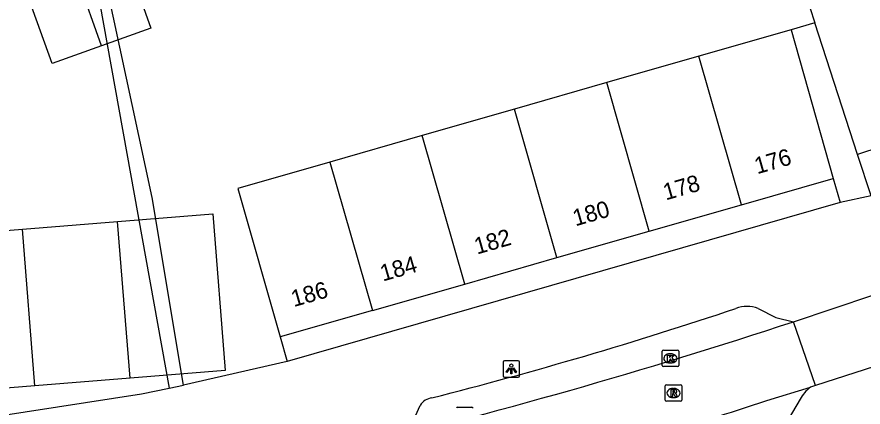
# Model space of a CAD drawing. Extents: x 158087 to 159494, y 382905 to 383981.
# Drawn here: x 159253 to 159304, y 382940 to 382963.5 of the extents above; entities that cross this region are included whole.
import ezdxf

# ---------------------------------------------------------------- set-up
doc = ezdxf.new("R2010")
doc.units = 0
for name, color, linetype in [('IMGEO_Erf', 7, 'Continuous'), ('IMGEO_Kolk', 7, 'Continuous'), ('IMGEO_Lichtpunt', 7, 'Continuous'), ('IMGEO_Pand', 7, 'Continuous'), ('IMGEO_Pand_nummerreeks', 7, 'Continuous'), ('IMGEO_Pand_vergunning_verleend', 7, 'Continuous'), ('IMGEO_Rijbaan_lokaal_open', 7, 'Continuous'), ('IMGEO_Rioolput', 7, 'Continuous'), ('IMGEO_Voetpad_open', 7, 'Continuous')]:
    doc.layers.add(name, color=color, linetype=linetype)

msp = doc.modelspace()

# ---------------------------------------------------------------- linework, layer by layer
at = {"layer": 'IMGEO_Erf'}
msp.add_lwpolyline([(159268.912, 382944.199), (159269.337, 382942.719)], dxfattribs=at)
at = {"layer": 'IMGEO_Kolk'}
for p, q in [((159292.01, 382943.408), (159292.862, 382943.408)), ((159291.935, 382942.482), (159291.935, 382943.334)), ((159292.423, 382943.188), (159292.448, 382943.188)), ((159292.936, 382943.334), (159292.936, 382942.482)), ((159292.862, 382942.408), (159292.01, 382942.408)), ((159292.446, 382942.628), (159292.421, 382942.628)), ((159279.609, 382939.974), (159280.461, 382939.974))]:
    msp.add_line(p, q, dxfattribs=at)
for points in [[(159292.01, 382943.408), (159292.862, 382943.408)], [(159291.935, 382942.482), (159291.935, 382943.334)], [(159292.256, 382943.108), (159292.379, 382943.108), (159292.379, 382942.957), (159292.509, 382943.108), (159292.673, 382943.108), (159292.527, 382942.957), (159292.68, 382942.708), (159292.528, 382942.708), (159292.443, 382942.872), (159292.379, 382942.805), (159292.379, 382942.708), (159292.256, 382942.708), (159292.256, 382943.108)], [(159292.936, 382943.334), (159292.936, 382942.482)], [(159292.862, 382942.408), (159292.01, 382942.408)], [(159279.609, 382939.974), (159280.461, 382939.974)]]:
    msp.add_lwpolyline(points, dxfattribs=at)
for centre, start, end in [((159292.012, 382943.332), 91.552, 178.448), ((159292.012, 382943.332), 91.552, 178.448), ((159292.86, 382943.332), 1.552, 88.448), ((159292.86, 382943.332), 1.552, 88.448), ((159292.012, 382942.484), 181.552, 268.448), ((159292.012, 382942.484), 181.552, 268.448), ((159292.86, 382942.484), 271.552, 358.448), ((159292.86, 382942.484), 271.552, 358.448), ((159279.611, 382939.898), 91.552, 178.448), ((159279.611, 382939.898), 91.552, 178.448), ((159280.459, 382939.898), 1.552, 88.448), ((159280.459, 382939.898), 1.552, 88.448)]:
    msp.add_arc(centre, 0.0765, start, end, dxfattribs=at)
for centre, major_axis, ratio, start_param, end_param in [((159292.422, 382942.908), (-0.387, 0.002), 0.722429, 4.712389, 7.853982), ((159292.447, 382942.908), (-0.39, 0.002), 0.717154, 1.570796, 4.712389)]:
    msp.add_ellipse(centre, major_axis=major_axis, ratio=ratio, start_param=start_param, end_param=end_param, dxfattribs=at)
at = {"layer": 'IMGEO_Lichtpunt'}
for p, q in [((159282.346, 382942.672), (159282.346, 382941.865)), ((159282.346, 382942.672), (159282.346, 382941.865)), ((159283.248, 382942.767), (159282.44, 382942.767)), ((159283.248, 382942.767), (159282.44, 382942.767)), ((159283.342, 382941.865), (159283.342, 382942.672)), ((159283.342, 382941.865), (159283.342, 382942.672)), ((159282.44, 382941.771), (159283.248, 382941.771)), ((159282.44, 382941.771), (159283.248, 382941.771))]:
    msp.add_line(p, q, dxfattribs=at)
for points in [[(159282.72, 382942.336), (159282.759, 382942.308), (159282.571, 382942.046), (159282.533, 382942.073), (159282.72, 382942.336)], [(159282.822, 382942.288), (159282.869, 382942.288), (159282.869, 382941.966), (159282.822, 382941.966), (159282.822, 382942.288)], [(159282.932, 382942.308), (159282.97, 382942.335), (159283.157, 382942.073), (159283.118, 382942.045), (159282.932, 382942.308)]]:
    msp.add_lwpolyline(points, dxfattribs=at)
msp.add_circle((159282.845, 382942.47), 0.0994, dxfattribs=at)
for centre, start, end in [((159282.44, 382942.672), 90, 180), ((159282.44, 382942.672), 90, 180), ((159283.248, 382942.672), 0, 90), ((159283.248, 382942.672), 0, 90), ((159282.44, 382941.865), 180, 270), ((159282.44, 382941.865), 180, 270), ((159283.248, 382941.865), 270, 0), ((159283.248, 382941.865), 270, 360)]:
    msp.add_arc(centre, 0.0946, start, end, dxfattribs=at)
at = {"layer": 'IMGEO_Pand'}
for points in [[(159306.33, 382965.825), (159300.831, 382964.029), (159301.133, 382963.106)], [(159303.717, 382955.194), (159301.133, 382963.106)], [(159299.714, 382962.699), (159294.153, 382961.104)], [(159299.714, 382962.699), (159302.249, 382953.746)], [(159294.153, 382961.104), (159288.592, 382959.51)], [(159296.718, 382952.162), (159294.153, 382961.104)], [(159288.592, 382959.51), (159283.031, 382957.915)], [(159291.156, 382950.569), (159288.592, 382959.51)], [(159283.031, 382957.915), (159277.471, 382956.32)], [(159285.595, 382948.977), (159283.031, 382957.915)], [(159309.215, 382956.99), (159303.717, 382955.194)], [(159277.471, 382956.32), (159271.91, 382954.726)], [(159280.033, 382947.384), (159277.471, 382956.32)], [(159271.91, 382954.726), (159266.349, 382953.131), (159268.912, 382944.199)], [(159271.91, 382954.726), (159274.472, 382945.791)], [(159296.718, 382952.162), (159302.249, 382953.746)], [(159291.156, 382950.569), (159296.718, 382952.162)], [(159285.595, 382948.977), (159291.156, 382950.569)], [(159280.033, 382947.384), (159285.595, 382948.977)], [(159274.472, 382945.791), (159280.033, 382947.384)], [(159274.472, 382945.791), (159268.912, 382944.199)]]:
    msp.add_lwpolyline(points, dxfattribs=at)
at = {"layer": 'IMGEO_Pand_vergunning_verleend'}
for points in [[(159256.743, 382965.65), (159259.725, 382966.714), (159261.121, 382962.799), (159258.139, 382961.736)], [(159258.139, 382961.736), (159255.156, 382960.673), (159253.761, 382964.587), (159256.743, 382965.65)], [(159258.139, 382961.736), (159256.743, 382965.65)], [(159259.104, 382951.154), (159264.841, 382951.616), (159265.601, 382942.183), (159259.864, 382941.721)], [(159253.367, 382950.692), (159259.104, 382951.154)], [(159259.864, 382941.721), (159259.104, 382951.154)], [(159247.631, 382950.229), (159253.367, 382950.692)], [(159254.127, 382941.259), (159253.367, 382950.692)], [(159259.864, 382941.721), (159254.127, 382941.259)], [(159254.127, 382941.259), (159248.391, 382940.797)]]:
    msp.add_lwpolyline(points, dxfattribs=at)
at = {"layer": 'IMGEO_Rijbaan_lokaal_open'}
for points in [[(159299.854, 382945.114), (159304.632, 382946.716)], [(159301.188, 382941.269), (159299.854, 382945.114)], [(159305.924, 382942.804), (159301.188, 382941.269)], [(159298.243, 382940.37), (159300.873, 382941.173)], [(159301.188, 382941.269), (159300.873, 382941.173)]]:
    msp.add_lwpolyline(points, dxfattribs=at)
for centre, radius, start, end in [((159191.723, 383273.842), 346.056, 283.53608, 288.20796), ((159228.982, 383148.665), 219.508, 284.65482, 288.39256)]:
    msp.add_arc(centre, radius, start, end, dxfattribs=at)
at = {"layer": 'IMGEO_Rioolput'}
for p, q in [((159292.122, 382940.394), (159292.122, 382941.246)), ((159292.197, 382941.32), (159293.049, 382941.32)), ((159292.61, 382941.1), (159292.635, 382941.1)), ((159293.123, 382941.246), (159293.123, 382940.394)), ((159292.633, 382940.54), (159292.608, 382940.54)), ((159293.049, 382940.32), (159292.197, 382940.32))]:
    msp.add_line(p, q, dxfattribs=at)
for points in [[(159292.122, 382940.394), (159292.122, 382941.246)], [(159292.197, 382941.32), (159293.049, 382941.32)], [(159292.711, 382941.018), (159292.459, 382941.02), (159292.459, 382940.62)], [(159292.637, 382940.939), (159292.583, 382940.939), (159292.583, 382940.858)], [(159292.583, 382940.858), (159292.635, 382940.858)], [(159293.123, 382941.246), (159293.123, 382940.394)], [(159292.459, 382940.62), (159292.583, 382940.62), (159292.583, 382940.782), (159292.594, 382940.782)], [(159292.641, 382940.753), (159292.712, 382940.62), (159292.852, 382940.62), (159292.787, 382940.746)], [(159293.049, 382940.32), (159292.197, 382940.32)]]:
    msp.add_lwpolyline(points, dxfattribs=at)
for centre, radius, start, end in [((159292.199, 382941.244), 0.0765, 91.552, 178.448), ((159292.199, 382941.244), 0.0765, 91.552, 178.448), ((159292.619, 382941.047), 0.19, 274.7715, 282.9687), ((159292.643, 382940.843), 0.0964, 77.0061, 93.1865), ((159292.657, 382940.9), 0.0378, 276.6634, 79.6772), ((159292.71, 382940.908), 0.109, 350.3612, 89.416), ((159292.708, 382940.908), 0.112, 277.5842, 350.9817), ((159293.047, 382941.244), 0.0765, 1.552, 88.448), ((159293.047, 382941.244), 0.0765, 1.552, 88.448), ((159292.199, 382940.396), 0.0765, 181.552, 268.448), ((159292.199, 382940.396), 0.0765, 181.552, 268.448), ((159292.593, 382940.729), 0.0533, 26.0293, 88.6989), ((159292.692, 382940.693), 0.108, 29.5134, 73.7905), ((159293.047, 382940.396), 0.0765, 271.552, 358.448), ((159293.047, 382940.396), 0.0765, 271.552, 358.448)]:
    msp.add_arc(centre, radius, start, end, dxfattribs=at)
for centre, major_axis, ratio, start_param, end_param in [((159292.609, 382940.82), (-0.387, 0.002), 0.722429, 4.712389, 7.853982), ((159292.634, 382940.82), (-0.39, 0.002), 0.717154, 1.570796, 4.712389)]:
    msp.add_ellipse(centre, major_axis=major_axis, ratio=ratio, start_param=start_param, end_param=end_param, dxfattribs=at)
at = {"layer": 'IMGEO_Voetpad_open'}
for points in [[(159258.76, 382996.08), (159259.568, 382993.606), (159262.803, 382983.692), (159266.482, 382972.159), (159266.519, 382970.695), (159261.922, 382969.264), (159260.769, 382969.076), (159257.677, 382968.573), (159257.555, 382966.957), (159262.22, 382941.117)], [(159263.077, 382941.3), (159261.184, 382952.588), (159258.437, 382965.404), (159258.598, 382965.453), (159259.226, 382966.191), (159265.017, 382968.089)], [(159301.133, 382963.106), (159299.714, 382962.699)], [(159304.533, 382952.697), (159303.717, 382955.194)], [(159302.249, 382953.746), (159302.662, 382952.288)], [(159304.533, 382952.697), (159302.662, 382952.288)], [(159302.662, 382952.288), (159269.337, 382942.719)], [(159297.722, 382945.914), (159298.793, 382945.37), (159299.854, 382945.114)], [(159269.337, 382942.719), (159263.077, 382941.3)], [(159237.38, 382937.512), (159248.461, 382938.896), (159260.558, 382940.762), (159262.22, 382941.117)], [(159262.22, 382941.117), (159263.077, 382941.3)], [(159300.262, 382940.441), (159299.542, 382939.221)], [(159277.066, 382939.443), (159277.354, 382940.078)]]:
    msp.add_lwpolyline(points, dxfattribs=at)
for centre, radius, start, end in [((158908.133, 384207.771), 1328.918, 286.516823, 288.952894), ((159297.056, 382944.203), 1.836, 68.7358, 111.6058), ((159215.497, 383187.453), 254.725, 284.21601, 288.51364), ((159302.243, 382939.409), 2.234, 127.8244, 152.4722), ((159278.174, 382939.572), 0.964, 97.2909, 148.3288)]:
    msp.add_arc(centre, radius, start, end, dxfattribs=at)

# ---------------------------------------------------------------- texts
at = {"layer": 'IMGEO_Pand_nummerreeks'}
for s, p in [('176', (159297.665, 382953.993)), ('178', (159292.16, 382952.417)), ('180', (159286.712, 382950.856)), ('182', (159280.773, 382949.156)), ('184', (159275.101, 382947.531)), ('186', (159269.731, 382945.993))]:
    msp.add_text(s, height=1, rotation=15.9798, dxfattribs=at).set_placement(p)

doc.saveas('drawing.dxf')
